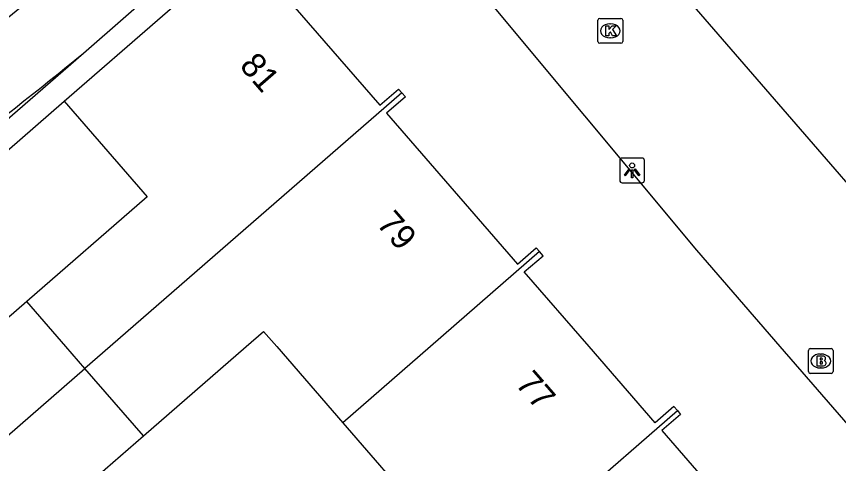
# Model space of a CAD drawing. Extents: x 155888 to 156864, y 383882 to 384671.
# Drawn here: x 156472.51 to 156505.75, y 384245.27 to 384263.33 of the extents above; entities that cross this region are included whole.
import ezdxf

# ---------------------------------------------------------------- set-up
doc = ezdxf.new("R2010")
doc.units = 0
for name, color, linetype in [('IMGEO_Brandkraan', 7, 'Continuous'), ('IMGEO_Fietspad_gesloten', 7, 'Continuous'), ('IMGEO_Haag', 7, 'Continuous'), ('IMGEO_Kolk', 7, 'Continuous'), ('IMGEO_Lichtpunt', 7, 'Continuous'), ('IMGEO_Muur', 7, 'Continuous'), ('IMGEO_Pand', 7, 'Continuous'), ('IMGEO_Pand_nummerreeks', 7, 'Continuous'), ('IMGEO_Rijbaan_lokaal_open', 7, 'Continuous'), ('IMGEO_Voetpad_open', 7, 'Continuous')]:
    doc.layers.add(name, color=color, linetype=linetype)

msp = doc.modelspace()

# ---------------------------------------------------------------- linework, layer by layer
at = {"layer": 'IMGEO_Brandkraan'}
for p, q in [((156504.601, 384249.915), (156505.453, 384249.915)), ((156504.526, 384248.989), (156504.526, 384249.841)), ((156505.014, 384249.695), (156505.039, 384249.695)), ((156505.527, 384249.841), (156505.527, 384248.989)), ((156505.453, 384248.915), (156504.601, 384248.915)), ((156505.037, 384249.135), (156505.012, 384249.135))]:
    msp.add_line(p, q, dxfattribs=at)
for points in [[(156504.601, 384249.915), (156505.453, 384249.915)], [(156504.526, 384248.989), (156504.526, 384249.841)], [(156504.874, 384249.615), (156504.874, 384249.215), (156505.087, 384249.215)], [(156505.105, 384249.615), (156504.874, 384249.615)], [(156505.527, 384249.841), (156505.527, 384248.989)], [(156505.053, 384249.534), (156504.999, 384249.534), (156504.999, 384249.458)], [(156504.999, 384249.458), (156505.052, 384249.458)], [(156505.061, 384249.382), (156504.999, 384249.382), (156504.999, 384249.301)], [(156504.999, 384249.301), (156505.061, 384249.301)], [(156505.453, 384248.915), (156504.601, 384248.915)]]:
    msp.add_lwpolyline(points, dxfattribs=at)
for centre, radius, start, end in [((156504.603, 384249.839), 0.0765, 91.552, 178.448), ((156504.603, 384249.839), 0.0765, 91.552, 178.448), ((156505.451, 384249.839), 0.0765, 1.552, 88.448), ((156505.451, 384249.839), 0.0765, 1.552, 88.448), ((156505.109, 384249.47), 0.145, 59.4692, 91.5367), ((156505.134, 384249.517), 0.0922, 285.5137, 58.1501), ((156505.054, 384249.496), 0.0379, 267.8285, 90.9355), ((156505.062, 384249.341), 0.0404, 269.8759, 90.5077), ((156505.093, 384249.466), 0.251, 268.6676, 293.5347), ((156505.139, 384249.325), 0.105, 301.3115, 78.989), ((156504.603, 384248.991), 0.0765, 181.552, 268.448), ((156504.603, 384248.991), 0.0765, 181.552, 268.448), ((156505.451, 384248.991), 0.0765, 271.552, 358.448), ((156505.451, 384248.991), 0.0765, 271.552, 358.448)]:
    msp.add_arc(centre, radius, start, end, dxfattribs=at)
for centre, major_axis, ratio, start_param, end_param in [((156505.013, 384249.415), (-0.387, 0.002), 0.722429, 4.712389, 7.853982), ((156505.038, 384249.415), (-0.39, 0.002), 0.717154, 1.570796, 4.712389)]:
    msp.add_ellipse(centre, major_axis=major_axis, ratio=ratio, start_param=start_param, end_param=end_param, dxfattribs=at)
at = {"layer": 'IMGEO_Fietspad_gesloten'}
msp.add_lwpolyline([(156475.218, 384261.843), (156486.985, 384272.131)], dxfattribs=at)
for centre, radius, start, end in [((156349.485, 384414.569), 194.778, 306.00684, 309.61614), ((156343.728, 384423.44), 208.335, 305.25848, 309.13506)]:
    msp.add_arc(centre, radius, start, end, dxfattribs=at)
at = {"layer": 'IMGEO_Haag'}
msp.add_lwpolyline([(156464.634, 384251.373), (156474.433, 384259.907)], dxfattribs=at)
at = {"layer": 'IMGEO_Kolk'}
for p, q in [((156496.018, 384262.321), (156496.018, 384263.173)), ((156496.093, 384263.247), (156496.945, 384263.247)), ((156497.019, 384263.173), (156497.019, 384262.321)), ((156496.506, 384263.027), (156496.531, 384263.027)), ((156496.945, 384262.247), (156496.093, 384262.247)), ((156496.529, 384262.467), (156496.504, 384262.467))]:
    msp.add_line(p, q, dxfattribs=at)
for points in [[(156496.018, 384262.321), (156496.018, 384263.173)], [(156496.093, 384263.247), (156496.945, 384263.247)], [(156497.019, 384263.173), (156497.019, 384262.321)], [(156496.339, 384262.947), (156496.462, 384262.947), (156496.462, 384262.796), (156496.592, 384262.947), (156496.756, 384262.947), (156496.61, 384262.796), (156496.763, 384262.547), (156496.611, 384262.547), (156496.526, 384262.711), (156496.462, 384262.644), (156496.462, 384262.547), (156496.339, 384262.547), (156496.339, 384262.947)], [(156496.945, 384262.247), (156496.093, 384262.247)]]:
    msp.add_lwpolyline(points, dxfattribs=at)
for centre, start, end in [((156496.095, 384263.171), 91.552, 178.448), ((156496.095, 384263.171), 91.552, 178.448), ((156496.943, 384263.171), 1.552, 88.448), ((156496.943, 384263.171), 1.552, 88.448), ((156496.095, 384262.323), 181.552, 268.448), ((156496.095, 384262.323), 181.552, 268.448), ((156496.943, 384262.323), 271.552, 358.448), ((156496.943, 384262.323), 271.552, 358.448)]:
    msp.add_arc(centre, 0.0765, start, end, dxfattribs=at)
for centre, major_axis, ratio, start_param, end_param in [((156496.505, 384262.747), (-0.387, 0.002), 0.722429, 4.712389, 7.853982), ((156496.53, 384262.747), (-0.39, 0.002), 0.717154, 1.570796, 4.712389)]:
    msp.add_ellipse(centre, major_axis=major_axis, ratio=ratio, start_param=start_param, end_param=end_param, dxfattribs=at)
at = {"layer": 'IMGEO_Lichtpunt'}
for p, q in [((156496.901, 384257.514), (156496.901, 384256.707)), ((156496.901, 384257.514), (156496.901, 384256.707)), ((156497.803, 384257.609), (156496.995, 384257.609)), ((156497.803, 384257.609), (156496.995, 384257.609)), ((156497.897, 384256.707), (156497.897, 384257.514)), ((156497.897, 384256.707), (156497.897, 384257.514)), ((156496.995, 384256.613), (156497.803, 384256.613)), ((156496.995, 384256.613), (156497.803, 384256.613))]:
    msp.add_line(p, q, dxfattribs=at)
for points in [[(156497.275, 384257.178), (156497.314, 384257.15), (156497.126, 384256.888), (156497.088, 384256.915), (156497.275, 384257.178)], [(156497.377, 384257.13), (156497.424, 384257.13), (156497.424, 384256.808), (156497.377, 384256.808), (156497.377, 384257.13)], [(156497.487, 384257.15), (156497.525, 384257.177), (156497.712, 384256.915), (156497.673, 384256.887), (156497.487, 384257.15)]]:
    msp.add_lwpolyline(points, dxfattribs=at)
msp.add_circle((156497.4, 384257.312), 0.0994, dxfattribs=at)
for centre, start, end in [((156496.995, 384257.514), 90, 180), ((156496.995, 384257.514), 90, 180), ((156497.803, 384257.514), 0, 90), ((156497.803, 384257.514), 0, 90), ((156496.995, 384256.707), 180, 270), ((156496.995, 384256.707), 180, 270), ((156497.803, 384256.707), 270, 0), ((156497.803, 384256.707), 270, 360)]:
    msp.add_arc(centre, 0.0946, start, end, dxfattribs=at)
at = {"layer": 'IMGEO_Muur'}
msp.add_lwpolyline([(156464.634, 384251.373), (156474.433, 384259.907)], dxfattribs=at)
at = {"layer": 'IMGEO_Pand'}
for points in [[(156474.433, 384259.907), (156482.386, 384266.814)], [(156482.386, 384266.814), (156482.528, 384266.65), (156481.774, 384265.993), (156487.202, 384259.741), (156487.957, 384260.397), (156488.094, 384260.24)], [(156488.094, 384260.24), (156476.303, 384250), (156475.277, 384249.109)], [(156488.094, 384260.24), (156488.233, 384260.079), (156487.477, 384259.423), (156492.767, 384253.33), (156493.522, 384253.986), (156493.656, 384253.832)], [(156474.433, 384259.907), (156477.79, 384256.039), (156472.925, 384251.817)], [(156493.656, 384253.832), (156489.246, 384250), (156485.703, 384246.922)], [(156499.231, 384247.41), (156499.087, 384247.576), (156498.332, 384246.92), (156495.659, 384250), (156493.043, 384253.013), (156493.798, 384253.668), (156493.656, 384253.832)], [(156472.925, 384251.817), (156470.832, 384250), (156467.977, 384247.522), (156465.826, 384250), (156464.634, 384251.373)], [(156475.277, 384249.109), (156474.503, 384250), (156472.925, 384251.817)], [(156477.64, 384246.388), (156481.801, 384250), (156482.503, 384250.609), (156483.032, 384250), (156485.703, 384246.922)], [(156462.393, 384237.92), (156475.277, 384249.109)], [(156477.64, 384246.388), (156475.277, 384249.109)], [(156486.421, 384236.278), (156499.231, 384247.41)], [(156499.231, 384247.41), (156499.363, 384247.258), (156498.608, 384246.602), (156500, 384244.999), (156503.898, 384240.509), (156504.653, 384241.164), (156504.799, 384240.996)], [(156485.703, 384246.922), (156488.927, 384243.208), (156484.066, 384238.989)], [(156475.895, 384238.399), (156472.69, 384242.092), (156477.64, 384246.388)]]:
    msp.add_lwpolyline(points, dxfattribs=at)
at = {"layer": 'IMGEO_Rijbaan_lokaal_open'}
for points in [[(156524.533, 384235.366), (156511.827, 384250), (156500, 384263.622), (156490.842, 384274.169)], [(156486.351, 384270.258), (156486.485, 384270.099), (156500, 384253.885), (156503.377, 384250), (156519.712, 384231.205)]]:
    msp.add_lwpolyline(points, dxfattribs=at)
at = {"layer": 'IMGEO_Voetpad_open'}
msp.add_lwpolyline([(156451.452, 384239.846), (156450.764, 384240.642), (156461.558, 384250), (156475.218, 384261.843)], dxfattribs=at)
msp.add_arc((156334.171, 384439.404), 222.414, 305.7104, 308.57725, dxfattribs=at)

# ---------------------------------------------------------------- texts
at = {"layer": 'IMGEO_Pand_nummerreeks'}
for s, p in [('81', (156481.493, 384261.314)), ('79', (156487.032, 384254.934)), ('77', (156492.645, 384248.469))]:
    msp.add_text(s, height=1, rotation=310.9624, dxfattribs=at).set_placement(p)

doc.saveas('drawing.dxf')
